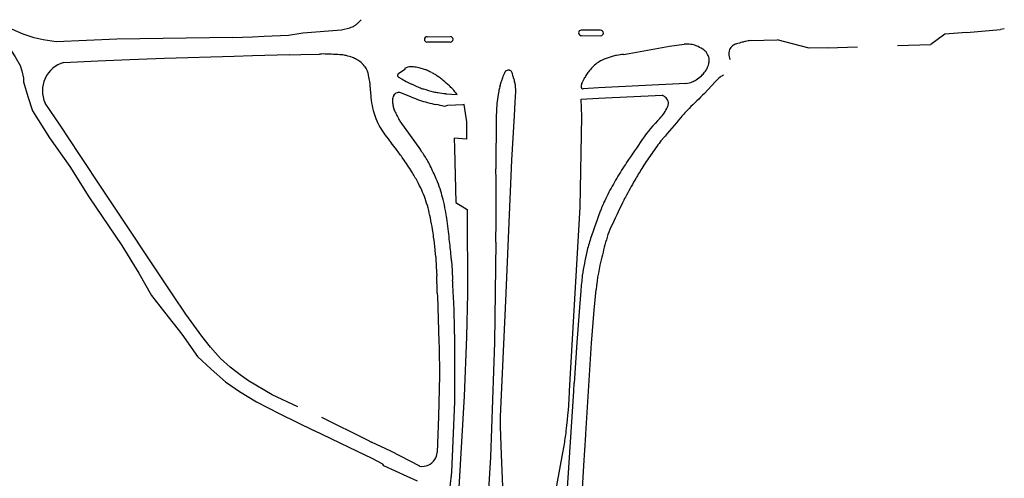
# Model space of a CAD drawing. Extents: x 148869 to 161638, y 453607 to 469810.
# Tile 1037 of 1056: x 159117.71 to 159120.26, y 459879.06 to 459880.25. Entities that reach past the tile are written whole.
import ezdxf

# ---------------------------------------------------------------- set-up
doc = ezdxf.new("R2010")
doc.units = 0
doc.layers.add('LKI_V01_KANTRIJWEG', color=252, linetype='CONTINUOUS')

msp = doc.modelspace()

# ---------------------------------------------------------------- linework, layer by layer
at = {"layer": 'LKI_V01_KANTRIJWEG'}
for p, q in [((159119.2135, 459880.2231), (159119.1636, 459880.2236)), ((159119.2135, 459880.2231), (159119.1636, 459880.2236)), ((159120.104, 459880.2132), (159120.0677, 459880.186)), ((159120.104, 459880.2132), (159120.0677, 459880.186)), ((159120.1606, 459880.2172), (159120.104, 459880.2132)), ((159120.1606, 459880.2172), (159120.104, 459880.2132)), ((159120.1606, 459880.2172), (159120.2484, 459880.2253)), ((159120.1606, 459880.2172), (159120.2484, 459880.2253)), ((159120.2581, 459880.2265), (159120.2484, 459880.2253)), ((159120.2581, 459880.2265), (159120.2484, 459880.2253)), ((159118.2617, 459880.2046), (159117.9623, 459880.1998)), ((159118.2617, 459880.2046), (159117.9623, 459880.1998)), ((159118.8249, 459880.1928), (159118.7643, 459880.1926)), ((159118.8249, 459880.1928), (159118.7643, 459880.1926)), ((159118.7649, 459880.2065), (159118.8253, 459880.2068)), ((159118.7649, 459880.2065), (159118.8253, 459880.2068)), ((159119.164, 459880.2096), (159119.2141, 459880.209)), ((159119.164, 459880.2096), (159119.2141, 459880.209)), ((159119.6017, 459880.1969), (159119.6702, 459880.1988)), ((159119.6017, 459880.1969), (159119.6702, 459880.1988)), ((159119.7533, 459880.1767), (159119.6702, 459880.1988)), ((159119.7533, 459880.1767), (159119.6702, 459880.1988)), ((159119.9821, 459880.1837), (159120.0677, 459880.186)), ((159119.9821, 459880.1837), (159120.0677, 459880.186)), ((159118.4388, 459880.1605), (159118.4866, 459880.1616)), ((159118.4388, 459880.1605), (159118.4866, 459880.1616)), ((159119.2733, 459880.1608), (159119.2879, 459880.1629)), ((159119.2733, 459880.1608), (159119.2879, 459880.1629)), ((159119.8011, 459880.1781), (159119.7533, 459880.1767)), ((159119.8011, 459880.1781), (159119.7533, 459880.1767)), ((159119.8011, 459880.1781), (159119.878, 459880.1802)), ((159119.8011, 459880.1781), (159119.878, 459880.1802)), ((159118.7073, 459880.1219), (159118.6911, 459880.1109)), ((159118.7073, 459880.1219), (159118.6911, 459880.1109)), ((159118.7062, 459880.1243), (159118.7073, 459880.1219)), ((159118.7062, 459880.1243), (159118.7073, 459880.1219)), ((159119.4346, 459880.0858), (159119.2087, 459880.0746)), ((159119.4346, 459880.0858), (159119.2087, 459880.0746)), ((159119.4827, 459880.0598), (159119.5104, 459880.0899)), ((159119.4827, 459880.0598), (159119.5104, 459880.0899)), ((159118.7244, 459880.0502), (159118.6969, 459880.0616)), ((159118.7244, 459880.0502), (159118.6969, 459880.0616)), ((159118.9498, 459880.0618), (159118.9451, 459880.0338)), ((159118.9498, 459880.0618), (159118.9451, 459880.0338)), ((159118.993, 459880.037), (159118.9949, 459880.0646)), ((159118.993, 459880.037), (159118.9949, 459880.0646)), ((159119.2087, 459880.0746), (159119.1686, 459880.072)), ((159119.2087, 459880.0746), (159119.1686, 459880.072)), ((159118.9451, 459880.0338), (159118.9435, 459879.9988)), ((159118.9451, 459880.0338), (159118.9435, 459879.9988)), ((159118.9914, 459880.0018), (159118.993, 459880.037)), ((159118.9914, 459880.0018), (159118.993, 459880.037)), ((159119.1632, 459880.0452), (159119.2086, 459880.0472)), ((159119.1632, 459880.0452), (159119.2086, 459880.0472)), ((159119.1653, 459879.9998), (159119.1632, 459880.0452)), ((159119.1653, 459879.9998), (159119.1632, 459880.0452)), ((159119.2086, 459880.0472), (159119.3728, 459880.055)), ((159119.2086, 459880.0472), (159119.3728, 459880.055)), ((159118.8174, 459880.0288), (159118.8097, 459880.0263)), ((159118.8174, 459880.0288), (159118.8097, 459880.0263)), ((159118.8607, 459880.0308), (159118.8576, 459880.03)), ((159118.8607, 459880.0308), (159118.8576, 459880.03)), ((159118.8682, 459879.9863), (159118.8607, 459880.0308)), ((159118.8682, 459879.9863), (159118.8607, 459880.0308)), ((159118.6946, 459879.9881), (159118.7483, 459879.9135)), ((159118.6946, 459879.9881), (159118.7483, 459879.9135)), ((159118.8681, 459879.9415), (159118.8682, 459879.9863)), ((159118.8681, 459879.9415), (159118.8682, 459879.9863)), ((159118.9435, 459879.9988), (159118.9432, 459879.865)), ((159118.9435, 459879.9988), (159118.9432, 459879.865)), ((159118.7919, 459879.5361), (159118.7952, 459879.4162)), ((159118.7919, 459879.5361), (159118.7952, 459879.4162)), ((159118.4916, 459879.2225), (159118.6103, 459879.1636)), ((159118.4916, 459879.2225), (159118.6103, 459879.1636)), ((159118.5852, 459879.1334), (159118.4721, 459879.188)), ((159118.5852, 459879.1334), (159118.4721, 459879.188)), ((159119.1705, 459879.0978), (159119.1758, 459879.1769)), ((159119.1705, 459879.0978), (159119.1758, 459879.1769)), ((159118.6103, 459879.1636), (159118.6216, 459879.1579)), ((159118.6103, 459879.1636), (159118.6216, 459879.1579)), ((159118.6708, 459879.1342), (159118.6216, 459879.1579)), ((159118.6708, 459879.1342), (159118.6216, 459879.1579)), ((159118.623, 459879.1153), (159118.5852, 459879.1334)), ((159118.623, 459879.1153), (159118.5852, 459879.1334)), ((159118.7458, 459879.0957), (159118.6708, 459879.1342)), ((159118.7458, 459879.0957), (159118.6708, 459879.1342))]:
    msp.add_line(p, q, dxfattribs=at)
for points in [[(159117.9623, 459880.1998), (159117.8052, 459880.1936), (159117.7722, 459880.1981), (159117.7488, 459880.2036), (159117.7204, 459880.2132), (159117.6924, 459880.2252), (159117.6566, 459880.2452), (159117.6391, 459880.2567), (159117.6167, 459880.2747), (159117.602, 459880.2875)], [(159117.9623, 459880.1998), (159117.8052, 459880.1936), (159117.7722, 459880.1981), (159117.7488, 459880.2036), (159117.7204, 459880.2132), (159117.6924, 459880.2252), (159117.6566, 459880.2452), (159117.6391, 459880.2567), (159117.6167, 459880.2747), (159117.602, 459880.2875)], [(159118.2617, 459880.2046), (159118.3137, 459880.2062), (159118.3438, 459880.2078), (159118.4063, 459880.2107), (159118.4387, 459880.2156)], [(159118.2617, 459880.2046), (159118.3137, 459880.2062), (159118.3438, 459880.2078), (159118.4063, 459880.2107), (159118.4387, 459880.2156)], [(159118.4387, 459880.2156), (159118.4436, 459880.2163), (159118.5439, 459880.2243), (159118.5654, 459880.2296)], [(159118.4387, 459880.2156), (159118.4436, 459880.2163), (159118.5439, 459880.2243), (159118.5654, 459880.2296)], [(159117.6525, 459880.1953), (159117.6899, 459880.1693), (159117.6998, 459880.1548), (159117.7122, 459880.1324), (159117.7167, 459880.1179), (159117.7207, 459880.0994), (159117.7212, 459880.0894), (159117.7321, 459880.0515), (159117.744, 459880.0146), (159117.7883, 459879.9451), (159117.8405, 459879.8712), (159117.8903, 459879.7923), (159117.9754, 459879.6664), (159118.0192, 459879.5945), (159118.0525, 459879.5371), (159118.0854, 459879.4941), (159118.1307, 459879.4372), (159118.1715, 459879.3797), (159118.2064, 459879.3462), (159118.2437, 459879.3142), (159118.2801, 459879.2892), (159118.3235, 459879.2622), (159118.3838, 459879.2307), (159118.4721, 459879.188)], [(159117.6525, 459880.1953), (159117.6899, 459880.1693), (159117.6998, 459880.1548), (159117.7122, 459880.1324), (159117.7167, 459880.1179), (159117.7207, 459880.0994), (159117.7212, 459880.0894), (159117.7321, 459880.0515), (159117.744, 459880.0146), (159117.7883, 459879.9451), (159117.8405, 459879.8712), (159117.8903, 459879.7923), (159117.9754, 459879.6664), (159118.0192, 459879.5945), (159118.0525, 459879.5371), (159118.0854, 459879.4941), (159118.1307, 459879.4372), (159118.1715, 459879.3797), (159118.2064, 459879.3462), (159118.2437, 459879.3142), (159118.2801, 459879.2892), (159118.3235, 459879.2622), (159118.3838, 459879.2307), (159118.4721, 459879.188)], [(159119.2879, 459880.1629), (159119.3918, 459880.1824), (159119.4296, 459880.1871)], [(159119.2879, 459880.1629), (159119.3918, 459880.1824), (159119.4296, 459880.1871)], [(159118.2661, 459880.156), (159118.3133, 459880.1576), (159118.4091, 459880.1609), (159118.4095, 459880.1598), (159118.4388, 459880.1605)], [(159118.2661, 459880.156), (159118.3133, 459880.1576), (159118.4091, 459880.1609), (159118.4095, 459880.1598), (159118.4388, 459880.1605)], [(159117.8255, 459880.1402), (159117.9133, 459880.1445), (159117.9957, 459880.1474), (159118.086, 459880.1512), (159118.2661, 459880.156)], [(159117.8255, 459880.1402), (159117.9133, 459880.1445), (159117.9957, 459880.1474), (159118.086, 459880.1512), (159118.2661, 459880.156)], [(159118.9914, 459880.0895), (159118.9913, 459880.09), (159118.9912, 459880.0905)], [(159118.9914, 459880.0895), (159118.9913, 459880.09), (159118.9912, 459880.0905)], [(159118.9915, 459880.0889), (159118.9915, 459880.0892), (159118.9914, 459880.0895)], [(159118.9915, 459880.0889), (159118.9915, 459880.0892), (159118.9914, 459880.0895)], [(159119.1652, 459880.0855), (159119.1655, 459880.0862), (159119.1657, 459880.0869)], [(159119.1652, 459880.0855), (159119.1655, 459880.0862), (159119.1657, 459880.0869)], [(159118.8132, 459880.0593), (159118.8132, 459880.0584), (159118.8432, 459880.0571)], [(159118.8132, 459880.0593), (159118.8132, 459880.0584), (159118.8432, 459880.0571)], [(159118.4303, 459879.2488), (159118.3639, 459879.2801), (159118.3026, 459879.3166), (159118.2847, 459879.3291), (159118.2558, 459879.3516), (159118.2304, 459879.3746), (159118.205, 459879.4031), (159118.1826, 459879.4316), (159118.1412, 459879.489), (159118.1074, 459879.5385), (159117.9292, 459879.8067), (159117.8655, 459879.9016), (159117.8158, 459879.978), (159117.7769, 459880.035)], [(159118.4303, 459879.2488), (159118.3639, 459879.2801), (159118.3026, 459879.3166), (159118.2847, 459879.3291), (159118.2558, 459879.3516), (159118.2304, 459879.3746), (159118.205, 459879.4031), (159118.1826, 459879.4316), (159118.1412, 459879.489), (159118.1074, 459879.5385), (159117.9292, 459879.8067), (159117.8655, 459879.9016), (159117.8158, 459879.978), (159117.7769, 459880.035)], [(159118.8576, 459880.03), (159118.8382, 459880.0294), (159118.8174, 459880.0288)], [(159118.8576, 459880.03), (159118.8382, 459880.0294), (159118.8174, 459880.0288)], [(159118.9658, 459878.9184), (159118.9571, 459879.1257), (159118.9549, 459879.1976), (159118.9553, 459879.2239), (159118.9687, 459879.5236), (159118.984, 459879.8868), (159118.9914, 459880.0018)], [(159118.9658, 459878.9184), (159118.9571, 459879.1257), (159118.9549, 459879.1976), (159118.9553, 459879.2239), (159118.9687, 459879.5236), (159118.984, 459879.8868), (159118.9914, 459880.0018)], [(159119.1335, 459879.291), (159119.1606, 459879.7653), (159119.1653, 459879.9998)], [(159119.1335, 459879.291), (159119.1606, 459879.7653), (159119.1653, 459879.9998)], [(159118.8681, 459879.9415), (159118.8351, 459879.9438), (159118.8361, 459879.9182), (159118.8395, 459879.778), (159118.8685, 459879.7594)], [(159118.8681, 459879.9415), (159118.8351, 459879.9438), (159118.8361, 459879.9182), (159118.8395, 459879.778), (159118.8685, 459879.7594)], [(159118.8685, 459879.7594), (159118.8692, 459879.542), (159118.8672, 459879.4305), (159118.8606, 459879.2768), (159118.847, 459879.0402), (159118.842, 459878.9668), (159118.8395, 459878.9321), (159118.8389, 459878.9266)], [(159118.8685, 459879.7594), (159118.8692, 459879.542), (159118.8672, 459879.4305), (159118.8606, 459879.2768), (159118.847, 459879.0402), (159118.842, 459878.9668), (159118.8395, 459878.9321), (159118.8389, 459878.9266)], [(159118.943, 459879.6748), (159118.9392, 459879.416), (159118.9286, 459879.1191), (159118.917, 459878.9215)], [(159118.943, 459879.6748), (159118.9392, 459879.416), (159118.9286, 459879.1191), (159118.917, 459878.9215)], [(159118.7874, 459879.6348), (159118.7887, 459879.6115), (159118.7899, 459879.5882)], [(159118.7874, 459879.6348), (159118.7887, 459879.6115), (159118.7899, 459879.5882)], [(159118.8281, 459879.6272), (159118.8296, 459879.602), (159118.831, 459879.5768)], [(159118.8281, 459879.6272), (159118.8296, 459879.602), (159118.831, 459879.5768)], [(159119.1623, 459879.5488), (159119.1589, 459879.5064), (159119.1522, 459879.4154), (159119.1456, 459879.3105)], [(159119.1623, 459879.5488), (159119.1589, 459879.5064), (159119.1522, 459879.4154), (159119.1456, 459879.3105)], [(159119.1758, 459879.1769), (159119.1755, 459879.1793), (159119.1905, 459879.4137), (159119.1971, 459879.4996), (159119.2021, 459879.5528)], [(159119.1758, 459879.1769), (159119.1755, 459879.1793), (159119.1905, 459879.4137), (159119.1971, 459879.4996), (159119.2021, 459879.5528)], [(159118.8363, 459879.4372), (159118.836, 459879.2618), (159118.8284, 459879.0804), (159118.811, 459878.9284)], [(159118.8363, 459879.4372), (159118.836, 459879.2618), (159118.8284, 459879.0804), (159118.811, 459878.9284)], [(159118.7952, 459879.4162), (159118.7965, 459879.4045), (159118.7972, 459879.33), (159118.7948, 459879.2242), (159118.7911, 459879.1309)], [(159118.7952, 459879.4162), (159118.7965, 459879.4045), (159118.7972, 459879.33), (159118.7948, 459879.2242), (159118.7911, 459879.1309)], [(159119.1195, 459878.9118), (159119.1211, 459878.9333), (159119.1442, 459879.2896), (159119.1456, 459879.3105)], [(159119.1195, 459878.9118), (159119.1211, 459878.9333), (159119.1442, 459879.2896), (159119.1456, 459879.3105)], [(159119.1279, 459879.2152), (159119.1292, 459879.2278), (159119.1305, 459879.2404)], [(159119.1279, 459879.2152), (159119.1292, 459879.2278), (159119.1305, 459879.2404)], [(159119.125, 459879.187), (159119.1265, 459879.2011), (159119.1279, 459879.2152)], [(159119.125, 459879.187), (159119.1265, 459879.2011), (159119.1279, 459879.2152)], [(159118.7404, 459879.057), (159118.7135, 459879.0691), (159118.6527, 459879.0969), (159118.6508, 459879.1005), (159118.623, 459879.1153)], [(159118.7404, 459879.057), (159118.7135, 459879.0691), (159118.6527, 459879.0969), (159118.6508, 459879.1005), (159118.623, 459879.1153)], [(159119.0777, 459878.9112), (159119.093, 459879.0033), (159119.116, 459879.1303)], [(159119.0777, 459878.9112), (159119.093, 459879.0033), (159119.116, 459879.1303)], [(159119.1613, 459878.9366), (159119.1708, 459879.0966), (159119.1705, 459879.0978)], [(159119.1613, 459878.9366), (159119.1708, 459879.0966), (159119.1705, 459879.0978)]]:
    msp.add_lwpolyline(points, dxfattribs=at)
for centre, radius, start, end in [((159118.4367, 459880.4329), 0.2426, 305.0392, 307.093), ((159118.4367, 459880.4329), 0.2426, 305.0392, 307.093), ((159118.5474, 459880.2862), 0.0588, 307.2678, 311.2718), ((159118.5474, 459880.2862), 0.0588, 307.2678, 311.2718), ((159118.5356, 459880.2996), 0.0767, 311.2714, 316.5494), ((159118.5356, 459880.2996), 0.0767, 311.2714, 316.5494), ((159118.5649, 459880.272), 0.0365, 316.3514, 323.8529), ((159118.5649, 459880.272), 0.0365, 316.3514, 323.8529), ((159118.5457, 459880.2932), 0.0666, 287.2253, 293.6347), ((159118.5457, 459880.2932), 0.0666, 287.2253, 293.6347), ((159118.5642, 459880.2509), 0.0204, 293.5057, 305.2696), ((159118.5642, 459880.2509), 0.0204, 293.5057, 305.2696), ((159119.1637, 459880.2166), 0.00696, 137.2261, 183.2396), ((159119.1637, 459880.2166), 0.00696, 137.2261, 183.2396), ((159119.1637, 459880.2166), 0.00699, 183.0937, 227.5162), ((159119.1637, 459880.2166), 0.00699, 183.0937, 227.5162), ((159119.1637, 459880.2166), 0.00696, 91.2765, 137.4376), ((159119.1637, 459880.2166), 0.00696, 91.2765, 137.4376), ((159119.1637, 459880.2165), 0.00695, 227.494, 272.2062), ((159119.1637, 459880.2165), 0.00695, 227.494, 272.2062), ((159119.2138, 459880.216), 0.00711, 45.6653, 91.8017), ((159119.2138, 459880.216), 0.00711, 45.6653, 91.8017), ((159119.2138, 459880.216), 0.00701, 272.0289, 315.9183), ((159119.2138, 459880.216), 0.00701, 272.0289, 315.9183), ((159119.2138, 459880.216), 0.00708, 359.3809, 45.637), ((159119.2138, 459880.216), 0.00708, 359.3809, 45.637), ((159119.2138, 459880.216), 0.00708, 315.7427, 359.2358), ((159119.2138, 459880.216), 0.00708, 315.7427, 359.2358), ((159118.7648, 459880.1996), 0.00682, 135.631, 182.2635), ((159118.7648, 459880.1996), 0.00682, 135.631, 182.2635), ((159118.7649, 459880.1995), 0.00691, 181.8491, 223.4446), ((159118.7649, 459880.1995), 0.00691, 181.8491, 223.4446), ((159118.7648, 459880.1995), 0.00689, 223.4064, 265.1347), ((159118.7648, 459880.1995), 0.00689, 223.4064, 265.1347), ((159118.7649, 459880.1996), 0.00687, 89.8632, 136.256), ((159118.7649, 459880.1996), 0.00687, 89.8632, 136.256), ((159118.8252, 459880.1998), 0.00702, 268.0412, 313.9285), ((159118.8252, 459880.1998), 0.00702, 268.0412, 313.9285), ((159118.8251, 459880.1998), 0.00702, 44.582, 88.3597), ((159118.8251, 459880.1998), 0.00702, 44.582, 88.3597), ((159118.8251, 459880.1998), 0.00705, 314.3755, 0.1599), ((159118.8251, 459880.1998), 0.00705, 314.3755, 0.1599), ((159118.8252, 459880.1998), 0.00697, 0.46, 44.6452), ((159118.8252, 459880.1998), 0.00697, 0.46, 44.6452), ((159119.4371, 459880.11), 0.0774, 82.5076, 95.536), ((159119.4371, 459880.11), 0.0774, 82.5076, 95.536), ((159119.4402, 459880.1326), 0.0546, 67.1171, 82.645), ((159119.4402, 459880.1326), 0.0546, 67.1171, 82.645), ((159119.576, 459880.1567), 0.0335, 124.0001, 135.184), ((159119.576, 459880.1567), 0.0335, 124.0001, 135.184), ((159119.5688, 459880.1675), 0.0206, 109.7899, 124.2316), ((159119.5688, 459880.1675), 0.0206, 109.7899, 124.2316), ((159119.5849, 459880.122), 0.0688, 106.5802, 109.5867), ((159119.5849, 459880.122), 0.0688, 106.5802, 109.5867), ((159119.9202, 459878.9722), 1.2665, 105.577, 106.2728), ((159119.9202, 459878.9722), 1.2665, 105.577, 106.2728), ((159119.6258, 459880.0258), 0.1725, 102.3931, 105.3693), ((159119.6258, 459880.0258), 0.1725, 102.3931, 105.3693), ((159119.6626, 459879.8545), 0.3477, 100.0854, 102.2622), ((159119.6626, 459879.8545), 0.3477, 100.0854, 102.2622), ((159118.497, 459879.4938), 0.668, 89.2298, 90.8888), ((159118.497, 459879.4938), 0.668, 89.2298, 90.8888), ((159118.502, 459879.8851), 0.2766, 86.7025, 89.1862), ((159118.502, 459879.8851), 0.2766, 86.7025, 89.1862), ((159118.3484, 459877.3297), 2.8366, 86.1478, 86.5743), ((159118.3484, 459877.3297), 2.8366, 86.1478, 86.5743), ((159118.5264, 459879.9639), 0.1964, 84.675, 86.3077), ((159118.5264, 459879.9639), 0.1964, 84.675, 86.3077), ((159118.537, 459880.0812), 0.0787, 76.3774, 84.4949), ((159118.537, 459880.0812), 0.0787, 76.3774, 84.4949), ((159119.2948, 459879.9419), 0.2199, 95.6268, 100.3661), ((159119.2948, 459879.9419), 0.2199, 95.6268, 100.3661), ((159119.4168, 459880.0773), 0.1147, 57.5841, 67.1062), ((159119.4168, 459880.0773), 0.1147, 57.5841, 67.1062), ((159119.4584, 459880.1427), 0.0372, 40.9837, 57.6639), ((159119.4584, 459880.1427), 0.0372, 40.9837, 57.6639), ((159119.4607, 459880.1448), 0.034, 15.7443, 40.7888), ((159119.4607, 459880.1448), 0.034, 15.7443, 40.7888), ((159119.601, 459880.1617), 0.0554, 176.0612, 183.2821), ((159119.601, 459880.1617), 0.0554, 176.0612, 183.2821), ((159119.5701, 459880.1637), 0.0244, 164.9292, 175.651), ((159119.5701, 459880.1637), 0.0244, 164.9292, 175.651), ((159119.5723, 459880.163), 0.0268, 151.1781, 164.7134), ((159119.5723, 459880.163), 0.0268, 151.1781, 164.7134), ((159119.5664, 459880.1662), 0.02, 135.0586, 151.0366), ((159119.5664, 459880.1662), 0.02, 135.0586, 151.0366), ((159117.8458, 459880.067), 0.0759, 105.4551, 204.9711), ((159117.8458, 459880.067), 0.0759, 105.4551, 204.9711), ((159118.512, 459879.9804), 0.1825, 70.7567, 76.1756), ((159118.512, 459879.9804), 0.1825, 70.7567, 76.1756), ((159118.5528, 459880.0974), 0.0585, 59.5128, 70.7199), ((159118.5528, 459880.0974), 0.0585, 59.5128, 70.7199), ((159118.5355, 459880.068), 0.0927, 50.7363, 59.5371), ((159118.5355, 459880.068), 0.0927, 50.7363, 59.5371), ((159118.5525, 459880.0892), 0.0655, 36.8074, 50.4944), ((159118.5525, 459880.0892), 0.0655, 36.8074, 50.4944), ((159119.258, 459880.0661), 0.0897, 126.8058, 136.5177), ((159119.258, 459880.0661), 0.0897, 126.8058, 136.5177), ((159119.2527, 459880.0732), 0.0808, 116.6664, 126.8266), ((159119.2527, 459880.0732), 0.0808, 116.6664, 126.8266), ((159119.2431, 459880.0923), 0.0594, 109.8554, 116.6696), ((159119.2431, 459880.0923), 0.0594, 109.8554, 116.6696), ((159119.4294, 459879.5829), 0.6018, 107.9586, 110.0604), ((159119.4294, 459879.5829), 0.6018, 107.9586, 110.0604), ((159119.2716, 459880.0692), 0.0905, 100.4246, 107.9068), ((159119.2716, 459880.0692), 0.0905, 100.4246, 107.9068), ((159119.4397, 459880.1489), 0.0553, 335.657, 350.1917), ((159119.4397, 459880.1489), 0.0553, 335.657, 350.1917), ((159119.4613, 459880.1451), 0.0334, 350.33, 15.5675), ((159119.4613, 459880.1451), 0.0334, 350.33, 15.5675), ((159119.5757, 459880.1601), 0.03, 183.0055, 197.9454), ((159119.5757, 459880.1601), 0.03, 183.0055, 197.9454), ((159119.555, 459880.1534), 0.00823, 198.0534, 226.4979), ((159119.555, 459880.1534), 0.00823, 198.0534, 226.4979), ((159118.5733, 459880.1049), 0.0394, 18.8947, 36.6004), ((159118.5733, 459880.1049), 0.0394, 18.8947, 36.6004), ((159118.5093, 459880.0834), 0.107, 12.353, 18.7159), ((159118.5093, 459880.0834), 0.107, 12.353, 18.7159), ((159118.6932, 459880.1068), 0.00438, 146.5735, 171.824), ((159118.6932, 459880.1068), 0.00438, 146.5735, 171.824), ((159118.6946, 459880.1059), 0.00609, 124.6469, 146.0693), ((159118.6946, 459880.1059), 0.00609, 124.6469, 146.0693), ((159118.7337, 459880.0613), 0.0687, 102.6565, 113.5462), ((159118.7337, 459880.0613), 0.0687, 102.6565, 113.5462), ((159118.7239, 459880.105), 0.024, 84.3735, 102.6855), ((159118.7239, 459880.105), 0.024, 84.3735, 102.6855), ((159118.6985, 459879.8588), 0.2714, 81.0985, 84.1382), ((159118.6985, 459879.8588), 0.2714, 81.0985, 84.1382), ((159118.7315, 459880.0719), 0.0558, 74.1006, 80.6868), ((159118.7315, 459880.0719), 0.0558, 74.1006, 80.6868), ((159118.6765, 459879.8849), 0.2507, 70.8812, 73.7309), ((159118.6765, 459879.8849), 0.2507, 70.8812, 73.7309), ((159118.7284, 459880.0336), 0.0933, 66.3264, 71.0412), ((159118.7284, 459880.0336), 0.0933, 66.3264, 71.0412), ((159118.6946, 459879.957), 0.177, 62.3213, 66.2713), ((159118.6946, 459879.957), 0.177, 62.3213, 66.2713), ((159118.7157, 459879.9974), 0.1314, 57.78, 62.2752), ((159118.7157, 459879.9974), 0.1314, 57.78, 62.2752), ((159118.6711, 459879.9286), 0.2134, 54.5339, 57.513), ((159118.6711, 459879.9286), 0.2134, 54.5339, 57.513), ((159119.0216, 459880.0837), 0.0634, 156.2872, 160.1597), ((159119.0216, 459880.0837), 0.0634, 156.2872, 160.1597), ((159119.0638, 459880.0641), 0.1099, 152.7693, 155.7843), ((159119.0638, 459880.0641), 0.1099, 152.7693, 155.7843), ((159118.9734, 459880.1106), 0.00831, 129.9353, 153.0144), ((159118.9734, 459880.1106), 0.00831, 129.9353, 153.0144), ((159118.9785, 459880.1048), 0.0161, 113.9848, 130.5001), ((159118.9785, 459880.1048), 0.0161, 113.9848, 130.5001), ((159118.9756, 459880.1114), 0.00878, 88.2356, 113.9237), ((159118.9756, 459880.1114), 0.00878, 88.2356, 113.9237), ((159118.9756, 459880.1121), 0.00809, 61.2911, 88.1987), ((159118.9756, 459880.1121), 0.00809, 61.2911, 88.1987), ((159118.9724, 459880.1066), 0.0145, 42.7754, 60.9243), ((159118.9724, 459880.1066), 0.0145, 42.7754, 60.9243), ((159118.9773, 459880.1111), 0.00787, 17.8058, 42.6094), ((159118.9773, 459880.1111), 0.00787, 17.8058, 42.6094), ((159118.661, 459880.0124), 0.3392, 16.2216, 17.3278), ((159118.661, 459880.0124), 0.3392, 16.2216, 17.3278), ((159119.2608, 459880.0543), 0.0995, 141.7635, 148.6082), ((159119.2608, 459880.0543), 0.0995, 141.7635, 148.6082), ((159119.3164, 459880.0105), 0.1703, 136.4629, 141.7488), ((159119.3164, 459880.0105), 0.1703, 136.4629, 141.7488), ((159119.424, 459880.1624), 0.0759, 311.6366, 320.8296), ((159119.424, 459880.1624), 0.0759, 311.6366, 320.8296), ((159119.4406, 459880.1487), 0.0544, 320.9507, 335.4628), ((159119.4406, 459880.1487), 0.0544, 320.9507, 335.4628), ((159118.4142, 459880.0624), 0.2043, 7.8472, 12.4096), ((159118.4142, 459880.0624), 0.2043, 7.8472, 12.4096), ((159118.4036, 459880.0612), 0.215, 1.3225, 7.7763), ((159118.4036, 459880.0612), 0.215, 1.3225, 7.7763), ((159118.6975, 459880.1062), 0.00881, 171.737, 190.2803), ((159118.6975, 459880.1062), 0.00881, 171.737, 190.2803), ((159118.691, 459880.105), 0.00213, 189.2935, 228.5042), ((159118.691, 459880.105), 0.00213, 189.2935, 228.5042), ((159118.6979, 459880.1121), 0.012, 226.446, 236.8874), ((159118.6979, 459880.1121), 0.012, 226.446, 236.8874), ((159118.7355, 459880.1687), 0.08, 236.4637, 240.0996), ((159118.7355, 459880.1687), 0.08, 236.4637, 240.0996), ((159118.9311, 459880.5086), 0.4722, 240.0808, 242.1662), ((159118.9311, 459880.5086), 0.4722, 240.0808, 242.1662), ((159118.8791, 459880.409), 0.3599, 242.0883, 244.5123), ((159118.8791, 459880.409), 0.3599, 242.0883, 244.5123), ((159118.8694, 459880.3862), 0.335, 244.3306, 246.9776), ((159118.8694, 459880.3862), 0.335, 244.3306, 246.9776), ((159118.6675, 459879.9238), 0.2194, 51.5603, 54.496), ((159118.6675, 459879.9238), 0.2194, 51.5603, 54.496), ((159118.7454, 459880.023), 0.0932, 48.8704, 51.1171), ((159118.7454, 459880.023), 0.0932, 48.8704, 51.1171), ((159117.3267, 459878.3952), 2.2525, 48.3843, 48.9234), ((159117.3267, 459878.3952), 2.2525, 48.3843, 48.9234), ((159121.8961, 459879.3152), 3.0403, 165.3248, 165.5006), ((159121.8961, 459879.3152), 3.0403, 165.3248, 165.5006), ((159118.9586, 459880.0846), 0.00369, 159.063, 165.7523), ((159118.9586, 459880.0846), 0.00369, 159.063, 165.7523), ((159119.0747, 459880.0466), 0.1259, 160.3929, 161.7979), ((159119.0747, 459880.0466), 0.1259, 160.3929, 161.7979), ((159119.5724, 459879.8765), 0.6518, 160.3785, 160.9952), ((159119.5724, 459879.8765), 0.6518, 160.3785, 160.9952), ((159119.146, 459880.0307), 0.1984, 160.1766, 160.9666), ((159119.146, 459880.0307), 0.1984, 160.1766, 160.9666), ((159120.4218, 459879.58), 1.5514, 160.2151, 160.4974), ((159120.4218, 459879.58), 1.5514, 160.2151, 160.4974), ((159118.4659, 459879.9585), 0.5415, 15.0606, 15.9357), ((159118.4659, 459879.9585), 0.5415, 15.0606, 15.9357), ((159121.0331, 459880.6349), 2.1133, 194.6823, 194.9274), ((159121.0331, 459880.6349), 2.1133, 194.6823, 194.9274), ((159131.7305, 459882.3806), 12.9435, 190.19807, 190.24048), ((159131.7305, 459882.3806), 12.9435, 190.19807, 190.24048), ((159119.2275, 459880.0632), 0.0662, 160.2761, 164.5444), ((159119.2275, 459880.0632), 0.0662, 160.2761, 164.5444), ((159119.2161, 459880.0671), 0.0542, 155.2532, 158.5432), ((159119.2161, 459880.0671), 0.0542, 155.2532, 158.5432), ((159119.2612, 459880.0468), 0.1035, 151.238, 155.4987), ((159119.2612, 459880.0468), 0.1035, 151.238, 155.4987), ((159119.3738, 459879.9857), 0.2317, 148.6825, 151.3856), ((159119.3738, 459879.9857), 0.2317, 148.6825, 151.3856), ((159119.4219, 459880.1718), 0.087, 278.3874, 289.385), ((159119.4219, 459880.1718), 0.087, 278.3874, 289.385), ((159119.4367, 459880.1298), 0.0424, 289.368, 305.1293), ((159119.4367, 459880.1298), 0.0424, 289.368, 305.1293), ((159119.3768, 459880.2153), 0.1468, 305.0637, 311.6977), ((159119.3768, 459880.2153), 0.1468, 305.0637, 311.6977), ((159119.6011, 459880.0039), 0.125, 128.5382, 136.5352), ((159119.6011, 459880.0039), 0.125, 128.5382, 136.5352), ((159119.5483, 459880.0701), 0.0404, 114.3286, 128.4319), ((159119.5483, 459880.0701), 0.0404, 114.3286, 128.4319), ((159118.8312, 459880.0713), 0.2127, 181.4021, 187.8508), ((159118.8312, 459880.0713), 0.2127, 181.4021, 187.8508), ((159118.6877, 459880.0502), 0.0103, 127.5649, 153.0185), ((159118.6877, 459880.0502), 0.0103, 127.5649, 153.0185), ((159118.6965, 459880.0391), 0.0244, 111.9135, 128.0942), ((159118.6965, 459880.0391), 0.0244, 111.9135, 128.0942), ((159118.6915, 459880.0514), 0.0111, 89.5615, 111.6281), ((159118.6915, 459880.0514), 0.0111, 89.5615, 111.6281), ((159118.6913, 459880.0449), 0.0177, 71.7188, 89.2867), ((159118.6913, 459880.0449), 0.0177, 71.7188, 89.2867), ((159118.8372, 459880.3099), 0.2523, 246.9278, 249.9902), ((159118.8372, 459880.3099), 0.2523, 246.9278, 249.9902), ((159118.7727, 459880.1326), 0.0636, 249.8934, 254.0924), ((159118.7727, 459880.1326), 0.0636, 249.8934, 254.0924), ((159119.3481, 459882.1954), 2.2052, 254.4055, 255.1173), ((159119.3481, 459882.1954), 2.2052, 254.4055, 255.1173), ((159118.8097, 459880.1681), 0.1076, 254.9682, 261.0795), ((159118.8097, 459880.1681), 0.1076, 254.9682, 261.0795), ((159118.8466, 459880.3992), 0.3416, 260.9601, 264.3783), ((159118.8466, 459880.3992), 0.3416, 260.9601, 264.3783), ((159118.7444, 459879.9914), 0.1177, 42.8387, 48.3144), ((159118.7444, 459879.9914), 0.1177, 42.8387, 48.3144), ((159118.5797, 459879.8386), 0.3423, 39.6705, 42.8435), ((159118.5797, 459879.8386), 0.3423, 39.6705, 42.8435), ((159119.1543, 459880.0309), 0.2068, 168.8727, 171.3957), ((159119.1543, 459880.0309), 0.2068, 168.8727, 171.3957), ((159119.032, 459880.0555), 0.082, 165.1936, 169.233), ((159119.032, 459880.0555), 0.082, 165.1936, 169.233), ((159118.9788, 459880.0769), 0.0147, 7.6962, 10.4196), ((159118.9788, 459880.0769), 0.0147, 7.6962, 10.4196), ((159118.9144, 459880.065), 0.0801, 6.3283, 9.9638), ((159118.9144, 459880.065), 0.0801, 6.3283, 9.9638), ((159118.7336, 459880.0435), 0.2622, 4.6131, 6.622), ((159118.7336, 459880.0435), 0.2622, 4.6131, 6.622), ((159119.1745, 459880.0779), 0.0111, 164.4663, 183.9612), ((159119.1745, 459880.0779), 0.0111, 164.4663, 183.9612), ((159119.1716, 459880.0776), 0.00831, 183.6993, 206.5668), ((159119.1716, 459880.0776), 0.00831, 183.6993, 206.5668), ((159119.1666, 459880.075), 0.00267, 204.8854, 247.213), ((159119.1666, 459880.075), 0.00267, 204.8854, 247.213), ((159119.1685, 459880.0791), 0.00715, 246.5097, 271.4529), ((159119.1685, 459880.0791), 0.00715, 246.5097, 271.4529), ((159120.4773, 459878.9976), 1.4551, 133.1165, 135.3186), ((159120.4773, 459878.9976), 1.4551, 133.1165, 135.3186), ((159118.8588, 459880.0749), 0.2406, 187.787, 194.2073), ((159118.8588, 459880.0749), 0.2406, 187.787, 194.2073), ((159118.7007, 459880.0428), 0.0251, 166.337, 180.2981), ((159118.7007, 459880.0428), 0.0251, 166.337, 180.2981), ((159118.7689, 459880.043), 0.0934, 180.1615, 184.5972), ((159118.7689, 459880.043), 0.0934, 180.1615, 184.5972), ((159118.7209, 459880.0387), 0.0452, 184.1175, 190.4998), ((159118.7209, 459880.0387), 0.0452, 184.1175, 190.4998), ((159118.7037, 459880.0419), 0.0283, 152.7428, 165.9177), ((159118.7037, 459880.0419), 0.0283, 152.7428, 165.9177), ((159118.8773, 459880.4415), 0.4201, 248.6475, 251.6651), ((159118.8773, 459880.4415), 0.4201, 248.6475, 251.6651), ((159118.8749, 459880.4339), 0.4122, 251.6488, 254.7245), ((159118.8749, 459880.4339), 0.4122, 251.6488, 254.7245), ((159118.8787, 459880.4456), 0.4245, 254.651, 257.6516), ((159118.8787, 459880.4456), 0.4245, 254.651, 257.6516), ((159119.3622, 459880.0273), 0.0297, 55.8633, 69.1404), ((159119.3622, 459880.0273), 0.0297, 55.8633, 69.1404), ((159119.367, 459880.0344), 0.0211, 40.2667, 55.8334), ((159119.367, 459880.0344), 0.0211, 40.2667, 55.8334), ((159119.347, 459880.0179), 0.047, 32.0494, 39.8203), ((159119.347, 459880.0179), 0.047, 32.0494, 39.8203), ((159119.3603, 459880.0365), 0.029, 335.6947, 353.367), ((159119.3603, 459880.0365), 0.029, 335.6947, 353.367), ((159119.3724, 459880.0338), 0.0171, 18.9433, 31.9324), ((159119.3724, 459880.0338), 0.0171, 18.9433, 31.9324), ((159119.3749, 459880.0348), 0.0144, 353.3491, 18.5446), ((159119.3749, 459880.0348), 0.0144, 353.3491, 18.5446), ((159118.7831, 459880.0555), 0.1625, 194.1392, 201.9075), ((159118.7831, 459880.0555), 0.1625, 194.1392, 201.9075), ((159118.8077, 459880.054), 0.1333, 190.168, 194.6511), ((159118.8077, 459880.054), 0.1333, 190.168, 194.6511), ((159118.7009, 459880.026), 0.0229, 194.3186, 205.6692), ((159118.7009, 459880.026), 0.0229, 194.3186, 205.6692), ((159118.7825, 459880.0638), 0.1128, 205.0363, 206.0613), ((159118.7825, 459880.0638), 0.1128, 205.0363, 206.0613), ((159121.5312, 459881.4332), 3.1837, 206.467, 206.7023), ((159121.5312, 459881.4332), 3.1837, 206.467, 206.7023), ((159118.6761, 459879.4571), 0.5847, 76.7918, 78.9719), ((159118.6761, 459879.4571), 0.5847, 76.7918, 78.9719), ((159119.2946, 459880.0663), 0.1012, 315.4674, 335.6172), ((159119.2946, 459880.0663), 0.1012, 315.4674, 335.6172), ((159119.7643, 459879.7036), 0.4517, 135.3997, 139.3797), ((159119.7643, 459879.7036), 0.4517, 135.3997, 139.3797), ((159118.8172, 459880.0689), 0.199, 201.8269, 209.1154), ((159118.8172, 459880.0689), 0.199, 201.8269, 209.1154), ((159118.9671, 459880.1424), 0.3131, 206.5249, 207.67), ((159118.9671, 459880.1424), 0.3131, 206.5249, 207.67), ((159119.1966, 459880.2616), 0.5717, 207.5791, 208.5925), ((159119.1966, 459880.2616), 0.5717, 207.5791, 208.5925), ((159119.658, 459879.7091), 0.4083, 135.4953, 145.4682), ((159119.658, 459879.7091), 0.4083, 135.4953, 145.4682), ((159128.0826, 459872.5768), 11.4055, 139.40989, 139.77202), ((159128.0826, 459872.5768), 11.4055, 139.40989, 139.77202), ((159118.7965, 459880.0573), 0.1753, 209.0838, 216.8342), ((159118.7965, 459880.0573), 0.1753, 209.0838, 216.8342), ((159119.0836, 459880.2716), 0.5335, 216.7707, 219.4877), ((159119.0836, 459880.2716), 0.5335, 216.7707, 219.4877), ((159118.3361, 459879.6561), 0.4347, 36.5186, 39.4484), ((159118.3361, 459879.6561), 0.4347, 36.5186, 39.4484), ((159126.0676, 459875.3018), 8.187, 145.48615, 145.98973), ((159126.0676, 459875.3018), 8.187, 145.48615, 145.98973), ((159120.0058, 459879.4429), 0.8052, 142.3506, 145.2908), ((159120.0058, 459879.4429), 0.8052, 142.3506, 145.2908), ((159119.54, 459879.8025), 0.2168, 139.6861, 142.4021), ((159119.54, 459879.8025), 0.2168, 139.6861, 142.4021), ((159117.0172, 459878.6847), 2.0728, 35.5976, 36.4022), ((159117.0172, 459878.6847), 2.0728, 35.5976, 36.4022), ((159118.3579, 459879.639), 0.4772, 31.4711, 35.1259), ((159118.3579, 459879.639), 0.4772, 31.4711, 35.1259), ((159117.7928, 459879.2412), 1.1181, 34.4958, 35.5477), ((159117.7928, 459879.2412), 1.1181, 34.4958, 35.5477), ((159118.6294, 459879.8053), 0.1589, 25.148, 31.4088), ((159118.6294, 459879.8053), 0.1589, 25.148, 31.4088), ((159120.0133, 459879.3881), 0.8827, 146.0477, 147.5812), ((159120.0133, 459879.3881), 0.8827, 146.0477, 147.5812), ((159120.0603, 459879.4052), 0.8715, 145.2928, 148.1184), ((159120.0603, 459879.4052), 0.8715, 145.2928, 148.1184), ((159118.4168, 459879.6711), 0.3604, 31.1246, 34.3357), ((159118.4168, 459879.6711), 0.3604, 31.1246, 34.3357), ((159118.0677, 459879.4611), 0.7678, 28.8982, 31.0781), ((159118.0677, 459879.4611), 0.7678, 28.8982, 31.0781), ((159115.5247, 459878.3592), 3.5838, 24.3821, 24.9828), ((159115.5247, 459878.3592), 3.5838, 24.3821, 24.9828), ((159109.7622, 459879.7789), 9.1813, 0.24412, 0.53706), ((159109.7622, 459879.7789), 9.1813, 0.24412, 0.53706), ((159119.9028, 459879.4586), 0.7516, 147.5998, 151.2352), ((159119.9028, 459879.4586), 0.7516, 147.5998, 151.2352), ((159120.111, 459879.3735), 0.9313, 148.1062, 150.2384), ((159120.111, 459879.3735), 0.9313, 148.1062, 150.2384), ((159118.4651, 459879.6807), 0.3137, 24.2756, 28.8545), ((159118.4651, 459879.6807), 0.3137, 24.2756, 28.8545), ((159118.66, 459879.7808), 0.1413, 21.0378, 24.2019), ((159118.66, 459879.7808), 0.1413, 21.0378, 24.2019), ((159118.3496, 459879.6635), 0.4731, 17.6479, 20.797), ((159118.3496, 459879.6635), 0.4731, 17.6479, 20.797), ((159121.0958, 459878.8107), 2.0656, 150.2491, 151.6592), ((159121.0958, 459878.8107), 2.0656, 150.2491, 151.6592), ((159118.489, 459879.6914), 0.2876, 19.6074, 24.294), ((159118.489, 459879.6914), 0.2876, 19.6074, 24.294), ((159118.479, 459879.7055), 0.337, 13.7662, 17.5183), ((159118.479, 459879.7055), 0.337, 13.7662, 17.5183), ((159109.7628, 459879.7789), 9.1807, 359.95118, 0.24412), ((159109.7628, 459879.7789), 9.1807, 359.95118, 0.24412), ((159119.9266, 459879.4452), 0.779, 151.2146, 154.8048), ((159119.9266, 459879.4452), 0.779, 151.2146, 154.8048), ((159118.4343, 459879.6727), 0.3453, 15.2561, 19.4761), ((159118.4343, 459879.6727), 0.3453, 15.2561, 19.4761), ((159118.1454, 459879.6254), 0.6802, 11.1609, 13.6295), ((159118.1454, 459879.6254), 0.6802, 11.1609, 13.6295), ((159119.5926, 459879.6215), 0.3577, 151.6532, 154.2788), ((159119.5926, 459879.6215), 0.3577, 151.6532, 154.2788), ((159118.3996, 459879.6637), 0.3812, 11.2073, 15.2021), ((159118.3996, 459879.6637), 0.3812, 11.2073, 15.2021), ((159118.5007, 459879.6954), 0.318, 7.4731, 11.1765), ((159118.5007, 459879.6954), 0.318, 7.4731, 11.1765), ((159107.3691, 459879.7879), 11.5745, 359.6785, 359.91675), ((159107.3691, 459879.7879), 11.5745, 359.6785, 359.91675), ((159123.8844, 459878.0565), 4.9705, 159.9298, 160.8837), ((159123.8844, 459878.0565), 4.9705, 159.9298, 160.8837), ((159119.3819, 459879.7014), 0.177, 154.7904, 159.8916), ((159119.3819, 459879.7014), 0.177, 154.7904, 159.8916), ((159125.1536, 459876.9439), 6.5297, 154.28941, 154.89703), ((159125.1536, 459876.9439), 6.5297, 154.28941, 154.89703), ((159117.6276, 459879.5131), 1.1678, 9.6121, 11.0895), ((159117.6276, 459879.5131), 1.1678, 9.6121, 11.0895), ((159116.13, 459879.3865), 2.7087, 6.8504, 7.4307), ((159116.13, 459879.3865), 2.7087, 6.8504, 7.4307), ((159118.2585, 459879.6204), 0.5278, 7.3821, 9.5698), ((159118.2585, 459879.6204), 0.5278, 7.3821, 9.5698), ((159116.3266, 459879.4108), 2.5107, 6.2262, 6.8342), ((159116.3266, 459879.4108), 2.5107, 6.2262, 6.8342), ((159109.2944, 459879.7831), 9.6492, 359.35705, 359.6428), ((159109.2944, 459879.7831), 9.6492, 359.35705, 359.6428), ((159119.4162, 459879.632), 0.1938, 154.9227, 163.2451), ((159119.4162, 459879.632), 0.1938, 154.9227, 163.2451), ((159117.1753, 459879.4837), 1.6196, 6.1092, 7.2525), ((159117.1753, 459879.4837), 1.6196, 6.1092, 7.2525), ((159110.7401, 459878.8121), 8.1292, 5.83757, 6.15074), ((159110.7401, 459878.8121), 8.1292, 5.83757, 6.15074), ((159119.4867, 459879.5807), 0.3162, 160.872, 167.3387), ((159119.4867, 459879.5807), 0.3162, 160.872, 167.3387), ((159119.8988, 459879.4869), 0.6978, 163.2614, 167.6659), ((159119.8988, 459879.4869), 0.6978, 163.2614, 167.6659), ((159118.3053, 459879.6056), 0.483, 3.9119, 5.9993), ((159118.3053, 459879.6056), 0.483, 3.9119, 5.9993), ((159120.1125, 459879.4397), 0.9577, 167.3158, 171.0337), ((159120.1125, 459879.4397), 0.9577, 167.3158, 171.0337), ((159124.8145, 459879.9903), 6.0376, 183.33968, 183.37533), ((159124.8145, 459879.9903), 6.0376, 183.33968, 183.37533), ((159118.3873, 459879.5951), 0.442, 4.3566, 5.6891), ((159118.3873, 459879.5951), 0.442, 4.3566, 5.6891), ((159118.7718, 459879.6244), 0.0564, 2.8133, 4.2902), ((159118.7718, 459879.6244), 0.0564, 2.8133, 4.2902), ((159119.7619, 459879.4945), 0.5629, 165.4392, 174.0541), ((159119.7619, 459879.4945), 0.5629, 165.4392, 174.0541), ((159117.9318, 459879.5436), 0.8593, 1.8679, 2.9731), ((159117.9318, 459879.5436), 0.8593, 1.8679, 2.9731), ((159116.4727, 459879.4424), 2.3622, 2.8575, 3.262), ((159116.4727, 459879.4424), 2.3622, 2.8575, 3.262), ((159129.0702, 459878.5267), 9.9605, 173.87797, 174.10997), ((159129.0702, 459878.5267), 9.9605, 173.87797, 174.10997), ((159115.5756, 459879.4672), 3.2167, 1.2896, 1.8599), ((159115.5756, 459879.4672), 3.2167, 1.2896, 1.8599), ((159112.143, 459879.2286), 6.6971, 2.55804, 2.83794), ((159112.143, 459879.2286), 6.6971, 2.55804, 2.83794), ((159118.836, 459879.543), 0.0447, 184.3461, 188.9041), ((159118.836, 459879.543), 0.0447, 184.3461, 188.9041), ((159118.4443, 459879.4939), 0.3906, 1.805, 4.928), ((159118.4443, 459879.4939), 0.3906, 1.805, 4.928), ((159114.7246, 459879.377), 4.1121, 0.839, 1.8008), ((159114.7246, 459879.377), 4.1121, 0.839, 1.8008), ((159117.5843, 459879.3484), 1.5502, 356.642, 357.8793), ((159117.5843, 459879.3484), 1.5502, 356.642, 357.8793), ((159118.7274, 459879.2811), 0.4051, 354.2416, 356.6691), ((159118.7274, 459879.2811), 0.4051, 354.2416, 356.6691), ((159117.775, 459879.3802), 1.3642, 349.4438, 351.0101), ((159117.775, 459879.3802), 1.3642, 349.4438, 351.0101), ((159118.7425, 459879.2272), 0.3846, 351.0013, 353.9906), ((159118.7425, 459879.2272), 0.3846, 351.0013, 353.9906), ((159118.7525, 459879.1338), 0.0387, 327.2109, 355.5559), ((159118.7525, 459879.1338), 0.0387, 327.2109, 355.5559), ((159118.7525, 459879.1339), 0.0388, 260.0158, 327.2231), ((159118.7525, 459879.1339), 0.0388, 260.0158, 327.2231)]:
    msp.add_arc(centre, radius, start, end, dxfattribs=at)

doc.saveas('drawing.dxf')
